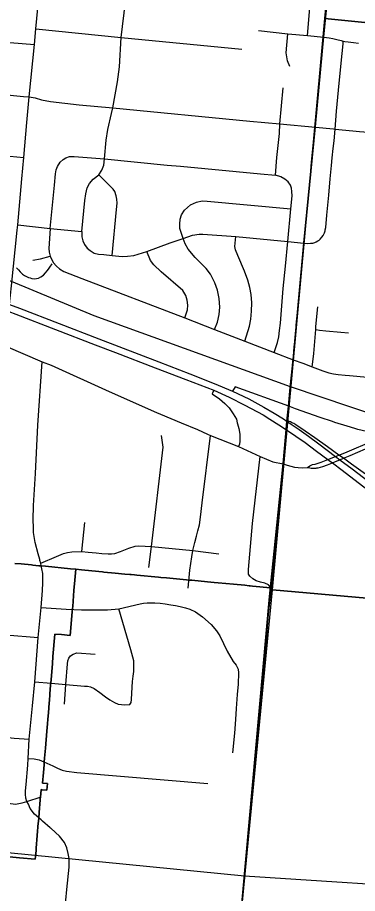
# Model space of a CAD drawing. Extents: x 0 to 34, y 0 to 22.
# Drawn here: x 3.348 to 3.952, y 17.888 to 19.445 of the extents above; entities that cross this region are included whole.
import ezdxf

# ---------------------------------------------------------------- set-up
doc = ezdxf.new("R2010")
doc.units = 0
for name, color, linetype in [('GM_X_City_Street', 7, 'Continuous'), ('GM_X_Corporation', 7, 'Continuous'), ('GM_X_County_Road', 7, 'Continuous'), ('GM_X_Interchange_Ramps', 7, 'Continuous'), ('GM_X_Minor_River', 7, 'Continuous'), ('GM_X_Rail_Line', 7, 'Continuous'), ('GM_X_US_Route', 7, 'Continuous')]:
    doc.layers.add(name, color=color, linetype=linetype)

msp = doc.modelspace()

# ---------------------------------------------------------------- linework, layer by layer
at = {"layer": 'GM_X_City_Street'}
for p, q in [((3.6022, 18.7403), (3.6391, 18.7248)), ((3.4624, 18.4963), (3.4675, 18.5474)), ((3.3904, 18.3967), (3.4347, 18.3935)), ((3.3791, 18.2643), (3.4079, 18.2622))]:
    msp.add_line(p, q, dxfattribs=at)
for points in [[(3.3277, 18.8611), (3.331, 18.89), (3.3327, 18.9224), (3.3329, 18.9262), (3.3339, 18.9351), (3.3376, 18.9682), (3.3478, 19.0672), (3.3488, 19.0767), (3.356, 19.1585), (3.3592, 19.1964), (3.3651, 19.2582), (3.3692, 19.3043), (3.3787, 19.3969), (3.381, 19.4248), (3.3867, 19.4863), (3.3919, 19.5563), (3.3987, 19.6298), (3.4082, 19.7262), (3.4116, 19.7731), (3.4212, 19.8714), (3.4299, 19.9958)], [(3.863, 19.4133), (3.868, 19.4691), (3.882, 19.6079), (3.9033, 19.8311)], [(3.4626, 19.0645), (3.4679, 19.1201), (3.4695, 19.1318), (3.4722, 19.1426), (3.4761, 19.1503), (3.4826, 19.1575), (3.4929, 19.1656), (3.4977, 19.1735), (3.5015, 19.1824), (3.5026, 19.1938), (3.5056, 19.2272), (3.5089, 19.2462), (3.515, 19.2745), (3.5175, 19.2845), (3.5258, 19.3306), (3.5292, 19.3571), (3.5323, 19.4096), (3.5398, 19.4727), (3.5412, 19.5007)], [(2.8872, 19.4431), (2.9932, 19.4325), (3.1167, 19.4212), (3.215, 19.411), (3.2902, 19.4041), (3.3787, 19.3969)], [(3.381, 19.4248), (3.5323, 19.4096), (3.7465, 19.3886)], [(3.776, 19.422), (3.8281, 19.4162), (3.863, 19.4133), (3.8919, 19.41)], [(3.8319, 19.3581), (3.8274, 19.368), (3.8251, 19.382), (3.8281, 19.4162)], [(3.8566, 19.0441), (3.8627, 19.0436), (3.8682, 19.0438), (3.8724, 19.0443), (3.8759, 19.0452), (3.8786, 19.0464), (3.8812, 19.0479), (3.8836, 19.0496), (3.8854, 19.0513), (3.8886, 19.0549), (3.8908, 19.0578), (3.892, 19.0599), (3.8932, 19.0625), (3.8937, 19.0642), (3.8942, 19.0659), (3.8946, 19.0677), (3.8954, 19.0719), (3.8977, 19.094), (3.901, 19.1293), (3.9036, 19.1584), (3.9059, 19.1818), (3.9072, 19.1956), (3.9088, 19.2121), (3.9102, 19.2261), (3.912, 19.2467), (3.9149, 19.2787), (3.9195, 19.3283), (3.9245, 19.3812), (3.9262, 19.398), (3.9267, 19.4032)], [(3.8919, 19.41), (3.9015, 19.4089), (3.9082, 19.4077), (3.9155, 19.4059), (3.9227, 19.4041), (3.9267, 19.4032), (3.9293, 19.4026), (3.9354, 19.4016), (3.9446, 19.4005), (3.9538, 19.3996)], [(2.866, 19.3537), (2.9083, 19.3489), (2.9854, 19.3424), (3.1072, 19.3303), (3.2057, 19.3202), (3.2827, 19.3125), (3.3586, 19.3048), (3.3692, 19.3043), (3.3797, 19.3022), (3.391, 19.2987), (3.407, 19.2955), (3.4578, 19.2898), (3.5175, 19.2845), (3.7609, 19.2611), (3.814, 19.256), (3.8771, 19.2501)], [(3.8037, 18.8498), (3.8096, 18.8673), (3.8123, 18.8777), (3.8137, 18.8888), (3.8151, 18.9016), (3.8198, 18.9636), (3.8242, 19.0032), (3.8285, 19.0471), (3.8336, 19.1048), (3.8359, 19.1284), (3.8353, 19.136), (3.8347, 19.1418), (3.8327, 19.1473), (3.8289, 19.1528), (3.8231, 19.1575), (3.8156, 19.1617), (3.8065, 19.1649), (3.8088, 19.1964), (3.8133, 19.239), (3.814, 19.256), (3.8199, 19.3201)], [(3.8771, 19.2501), (3.9095, 19.247), (3.912, 19.2467), (3.9434, 19.2438), (3.9557, 19.2427), (3.9706, 19.2412), (3.9817, 19.2401)], [(2.9574, 19.168), (2.9688, 19.1979), (2.9734, 19.2074), (2.9804, 19.2165), (2.9868, 19.2231), (2.9951, 19.2278), (3.01, 19.2359), (3.035, 19.2339), (3.0493, 19.2326), (3.0704, 19.2285), (3.0955, 19.2231), (3.1103, 19.2198), (3.1948, 19.212), (3.2718, 19.2043), (3.3592, 19.1964)], [(3.4242, 19.1877), (3.4295, 19.1925), (3.4343, 19.1954), (3.4407, 19.198), (3.4489, 19.1983), (3.5026, 19.1938), (3.6139, 19.1829), (3.6378, 19.1808), (3.7796, 19.1671), (3.8065, 19.1649)], [(3.4065, 19.0703), (3.4141, 19.1471), (3.4159, 19.1673), (3.4168, 19.1745), (3.4195, 19.1804), (3.4242, 19.1877)], [(3.5166, 19.0223), (3.5242, 19.1039), (3.525, 19.1149), (3.5248, 19.1222), (3.5235, 19.1284), (3.5208, 19.1357), (3.5179, 19.1402), (3.4929, 19.1656)], [(3.6423, 19.0526), (3.6366, 19.0703), (3.6363, 19.078), (3.6368, 19.0865), (3.6397, 19.0942), (3.6445, 19.1025), (3.6552, 19.1122), (3.6662, 19.1166), (3.676, 19.119), (3.6848, 19.1189), (3.8336, 19.1048)], [(3.3488, 19.0767), (3.4065, 19.0703), (3.4626, 19.0645), (3.4622, 19.0555), (3.4641, 19.0479), (3.4671, 19.0416), (3.4718, 19.0351), (3.477, 19.031), (3.4841, 19.0265), (3.4923, 19.0244), (3.5016, 19.0236), (3.5166, 19.0223), (3.5339, 19.0206), (3.5434, 19.0209), (3.5545, 19.0219), (3.5776, 19.0293), (3.6192, 19.0446), (3.6423, 19.0526), (3.6588, 19.058), (3.6709, 19.0602), (3.6774, 19.0603), (3.7356, 19.0559), (3.8285, 19.0471), (3.8566, 19.0441)], [(3.4065, 19.0703), (3.4038, 19.0345), (3.4043, 19.0283), (3.4062, 19.0208), (3.4117, 19.0098), (3.4172, 19.0032), (3.423, 18.9983), (3.4307, 18.9936), (3.4626, 18.981), (3.6452, 18.9112), (3.698, 18.8907), (3.7517, 18.8698), (3.8037, 18.8498), (3.8379, 18.8369)], [(3.7517, 18.8698), (3.76, 18.8967), (3.7627, 18.9092), (3.7638, 18.9231), (3.7642, 18.938), (3.7629, 18.9526), (3.7609, 18.9654), (3.7573, 18.9782), (3.7512, 18.9943), (3.7395, 19.0221), (3.735, 19.0323), (3.7341, 19.0379), (3.7356, 19.0559)], [(3.698, 18.8907), (3.7031, 18.9035), (3.7061, 18.917), (3.7073, 18.9305), (3.7064, 18.9456), (3.7034, 18.9602), (3.6987, 18.9735), (3.6911, 18.9888), (3.6832, 18.999), (3.6638, 19.0186), (3.651, 19.0334), (3.6458, 19.0429), (3.6423, 19.0526)], [(3.6452, 18.9112), (3.6498, 18.9255), (3.6508, 18.9339), (3.6496, 18.9425), (3.6469, 18.9512), (3.6417, 18.96), (3.6035, 18.9929), (3.5904, 19.0057), (3.5844, 19.0131), (3.5776, 19.0293)], [(3.3753, 19.0141), (3.3893, 19.016), (3.4062, 19.0208)], [(2.8321, 18.9914), (2.8421, 18.9894), (2.8544, 18.9879), (2.8672, 18.9863), (2.8812, 18.9855), (2.893, 18.9859), (2.9159, 18.9918), (2.9377, 18.9993), (2.9543, 19.0021), (2.9767, 19.0017), (2.991, 19.0001), (3.0074, 18.9961), (3.0268, 18.9888), (3.0861, 18.9625), (3.1514, 18.9349), (3.2094, 18.9109), (3.2611, 18.8888), (3.3277, 18.8611), (3.3922, 18.8331), (3.4083, 18.8271), (3.5111, 18.7807), (3.5948, 18.7433), (3.6022, 18.7403)], [(3.8715, 18.8243), (3.8725, 18.833), (3.8741, 18.8478), (3.8777, 18.8903), (3.8782, 18.8953), (3.8797, 18.9139), (3.8812, 18.9311)], [(3.8777, 18.8903), (3.8847, 18.8895), (3.8957, 18.8882), (3.9221, 18.8857), (3.9359, 18.8845)], [(3.8379, 18.8369), (3.855, 18.8307), (3.8715, 18.8243), (3.8903, 18.8171), (3.9009, 18.8138), (3.9093, 18.8118), (3.9178, 18.8104), (3.9301, 18.8093), (3.9375, 18.8086), (3.9443, 18.808), (3.9822, 18.8045)], [(3.3765, 18.5385), (3.3763, 18.5522), (3.3766, 18.5777), (3.3801, 18.6349), (3.3842, 18.7204), (3.3922, 18.8331)], [(3.6391, 18.7248), (3.6677, 18.7128), (3.6854, 18.7048)], [(3.5813, 18.4675), (3.5864, 18.5051), (3.6067, 18.6816), (3.604, 18.7023)], [(3.6513, 18.4312), (3.6545, 18.4632), (3.6578, 18.4864), (3.6597, 18.4977), (3.6633, 18.5121), (3.666, 18.5231), (3.6684, 18.5327), (3.6711, 18.5437), (3.6733, 18.5569), (3.6763, 18.5823), (3.691, 18.7023)], [(3.6854, 18.7048), (3.691, 18.7023), (3.7409, 18.6824), (3.7793, 18.6648), (3.8017, 18.6556), (3.8201, 18.6517)], [(3.7583, 18.4584), (3.7583, 18.4641), (3.7657, 18.5461), (3.7793, 18.6648)], [(3.3881, 18.4801), (3.3876, 18.4818), (3.3851, 18.4917), (3.3794, 18.5122), (3.3766, 18.5297), (3.3765, 18.5385)], [(3.3896, 18.4751), (3.4174, 18.4871), (3.4302, 18.4927), (3.4369, 18.4945), (3.4448, 18.4953), (3.4624, 18.4963), (3.4738, 18.4948), (3.4879, 18.4935), (3.4978, 18.4923), (3.5091, 18.492), (3.5154, 18.4922), (3.521, 18.4928), (3.5314, 18.4961), (3.546, 18.5019), (3.5569, 18.5053), (3.5638, 18.5063), (3.5864, 18.5051), (3.6597, 18.4977), (3.7056, 18.4922)], [(3.3905, 18.4708), (3.3896, 18.4751), (3.3881, 18.4801)], [(3.3848, 18.3434), (3.3904, 18.3967), (3.3925, 18.4266), (3.3935, 18.4402), (3.393, 18.4567), (3.3917, 18.4655), (3.3905, 18.4708)], [(3.7975, 18.4328), (3.7939, 18.4367), (3.7876, 18.4396), (3.7799, 18.4416), (3.7721, 18.4441), (3.766, 18.4478), (3.7608, 18.4525), (3.7583, 18.4561), (3.7583, 18.4584)], [(2.7785, 18.4281), (2.8539, 18.4206), (2.8858, 18.4181), (2.909, 18.4163), (2.9661, 18.4134), (3.0232, 18.4108), (3.0803, 18.4086), (3.169, 18.4046), (3.2206, 18.4022), (3.2347, 18.4015), (3.2432, 18.3999), (3.2536, 18.396), (3.2655, 18.3884), (3.2763, 18.3765), (3.2867, 18.3643), (3.2931, 18.3579), (3.3042, 18.3533), (3.3155, 18.3493), (3.3277, 18.3479), (3.3848, 18.3434)], [(3.4347, 18.3935), (3.4616, 18.3927), (3.4843, 18.3925), (3.5078, 18.3925), (3.5279, 18.3942), (3.5658, 18.4032), (3.5722, 18.4044), (3.5782, 18.405), (3.5846, 18.4051), (3.5923, 18.4047), (3.6013, 18.4042), (3.6102, 18.4028), (3.6202, 18.4013), (3.6288, 18.3999), (3.6372, 18.3984), (3.6463, 18.3961), (3.6541, 18.3935), (3.6643, 18.3886), (3.6765, 18.3801), (3.6922, 18.3665), (3.7014, 18.3553), (3.7075, 18.3464), (3.7203, 18.3188), (3.7313, 18.3009), (3.7364, 18.2939), (3.7403, 18.2869), (3.7409, 18.2807), (3.7399, 18.2601), (3.7382, 18.2418), (3.7367, 18.2172), (3.7355, 18.1973), (3.7333, 18.1734), (3.7301, 18.1385)], [(3.5478, 18.2244), (3.5501, 18.2275), (3.5509, 18.2332), (3.5519, 18.2551), (3.5527, 18.2653), (3.5537, 18.2743), (3.555, 18.283), (3.5548, 18.2945), (3.5546, 18.3019), (3.5496, 18.3213), (3.5279, 18.3942)], [(3.3663, 18.1164), (3.3672, 18.1282), (3.369, 18.1625), (3.3751, 18.2216), (3.3791, 18.2643), (3.3848, 18.3434)], [(3.4315, 18.2247), (3.4343, 18.26), (3.437, 18.2962), (3.4377, 18.3017), (3.4396, 18.3064), (3.4425, 18.3105), (3.4472, 18.3139), (3.4535, 18.3162), (3.4861, 18.3135)], [(3.4079, 18.2622), (3.4343, 18.26), (3.467, 18.2569), (3.4728, 18.2565), (3.478, 18.2556), (3.4846, 18.2525), (3.4942, 18.2458), (3.5046, 18.2376), (3.5122, 18.2323), (3.5202, 18.2277), (3.5267, 18.2247), (3.5387, 18.2236), (3.5478, 18.2244)], [(2.9458, 18.1884), (3.0028, 18.185), (3.0595, 18.1807), (3.1602, 18.1717), (3.2061, 18.1682), (3.2142, 18.1679), (3.2241, 18.1686), (3.2353, 18.1696), (3.2534, 18.1737), (3.2721, 18.1825), (3.282, 18.1897), (3.2912, 18.1795), (3.2997, 18.1727), (3.3082, 18.1692), (3.3161, 18.1672), (3.3423, 18.1641), (3.369, 18.1625)], [(3.3672, 18.1282), (3.3777, 18.1275), (3.3869, 18.1257), (3.3952, 18.1221)], [(3.3952, 18.1221), (3.4107, 18.115), (3.4194, 18.1109), (3.4278, 18.1075), (3.4354, 18.1055), (3.4536, 18.1034), (3.6863, 18.084)], [(3.3651, 18.0521), (3.3632, 18.0576), (3.3623, 18.0647), (3.3625, 18.0708), (3.3634, 18.082), (3.3663, 18.1164)], [(3.069, 18.0266), (3.0754, 18.0526), (3.0794, 18.0597), (3.0851, 18.0633), (3.0922, 18.0664), (3.0989, 18.0659), (3.1521, 18.0628), (3.2774, 18.0526), (3.3318, 18.0486), (3.3448, 18.0473), (3.3568, 18.0495), (3.3651, 18.0521), (3.39, 18.0602)], [(3.3904, 18.019), (3.3786, 18.0294), (3.371, 18.0394), (3.3677, 18.0468), (3.3651, 18.0521)], [(3.4062, 18.0053), (3.3927, 18.0169), (3.3904, 18.019)], [(3.4398, 17.9428), (3.4397, 17.9503), (3.4381, 17.9593), (3.4361, 17.9694), (3.4318, 17.9787), (3.4226, 17.9901), (3.4078, 18.0039), (3.407, 18.0046), (3.4062, 18.0053)], [(3.4111, 17.615), (3.4165, 17.6701), (3.4205, 17.7298), (3.4269, 17.8009), (3.4358, 17.8954), (3.4399, 17.9353), (3.4398, 17.9428)]]:
    msp.add_lwpolyline(points, dxfattribs=at)
at = {"layer": 'GM_X_Corporation'}
for points in [[(4.993, 20.3518), (4.8983, 19.3429), (3.8939, 19.4434), (3.9909, 20.455)], [(3.8939, 19.4434), (4.8983, 19.3429), (4.8059, 18.3389), (3.8011, 18.4277)], [(3.8011, 18.4277), (4.8059, 18.3389), (4.7096, 17.331), (3.7042, 17.4181)]]:
    msp.add_lwpolyline(points, close=True, dxfattribs=at)
for points in [[(3.7175, 17.5485), (3.7956, 18.4163), (3.7972, 18.4333), (3.8199, 18.6522), (3.8255, 18.7127), (3.8265, 18.7276), (3.8296, 18.7546), (3.8325, 18.7875), (3.8377, 18.8374), (3.8564, 19.0446), (3.8769, 19.2506), (3.8916, 19.4105), (3.911, 19.6063)], [(3.911, 19.6063), (3.8916, 19.4105), (3.8769, 19.2506), (3.8564, 19.0446), (3.8377, 18.8374), (3.8325, 18.7875), (3.8296, 18.7546), (3.8265, 18.7276), (3.8255, 18.7127), (3.8199, 18.6522), (3.7972, 18.4333), (3.7956, 18.4163), (3.7175, 17.5485)], [(3.911, 19.6063), (3.8916, 19.4105), (3.8769, 19.2506), (3.8564, 19.0446), (3.8377, 18.8374), (3.8325, 18.7875), (3.8296, 18.7546), (3.8265, 18.7276), (3.8255, 18.7127), (3.8199, 18.6522), (3.7972, 18.4333), (3.7956, 18.4163), (3.7175, 17.5485)], [(3.7175, 17.5485), (3.7956, 18.4163), (3.7972, 18.4333), (3.8199, 18.6522), (3.8255, 18.7127), (3.8265, 18.7276), (3.8296, 18.7546), (3.8325, 18.7875), (3.8377, 18.8374), (3.8564, 19.0446), (3.8769, 19.2506), (3.8916, 19.4105), (3.911, 19.6063)], [(3.3436, 18.475), (3.3548, 18.4739), (3.3733, 18.4721), (3.3754, 18.4719), (3.3862, 18.4709), (3.3908, 18.4705), (3.398, 18.4698), (3.398, 18.4698), (3.4422, 18.4655), (3.4516, 18.4646), (3.4616, 18.4636), (3.4618, 18.4636), (3.4804, 18.4617), (3.4993, 18.4598), (3.5013, 18.4596), (3.5216, 18.4577), (3.5388, 18.4561), (3.5477, 18.4552), (3.5501, 18.455), (3.5558, 18.4545), (3.5602, 18.4541), (3.5984, 18.4505), (3.6028, 18.45), (3.6129, 18.4491), (3.6481, 18.4458), (3.6528, 18.4453), (3.6575, 18.4449), (3.6857, 18.4422), (3.6976, 18.4411), (3.7046, 18.4405), (3.7316, 18.4379), (3.752, 18.436), (3.7598, 18.4353), (3.7614, 18.4351), (3.7655, 18.4347), (3.7976, 18.4317), (3.7995, 18.4315), (3.8186, 18.6352), (3.8201, 18.6516), (3.8212, 18.6632), (3.8241, 18.6938), (3.8266, 18.7203), (3.827, 18.7248), (3.8318, 18.7757), (3.8339, 18.7979), (3.8372, 18.8331), (3.8381, 18.8429), (3.8397, 18.8599), (3.841, 18.8738), (3.8422, 18.8866), (3.8433, 18.8981), (3.8444, 18.9097), (3.8455, 18.9213), (3.8465, 18.9329), (3.8476, 18.9445), (3.8487, 18.956), (3.8498, 18.9676), (3.8509, 18.9792), (3.852, 18.9908), (3.8531, 19.0024), (3.8541, 19.0139), (3.8552, 19.0255), (3.8566, 19.0397), (3.8576, 19.051), (3.859, 19.0652), (3.8601, 19.0774), (3.8613, 19.0897), (3.8624, 19.1019), (3.8636, 19.1142), (3.8647, 19.1265), (3.8664, 19.1441), (3.8683, 19.1648), (3.8705, 19.1877), (3.8754, 19.2405), (3.876, 19.2463), (3.8764, 19.2509), (3.8768, 19.2557), (3.8823, 19.314), (3.8858, 19.351), (3.8882, 19.3765), (3.8896, 19.3912), (3.8911, 19.4064), (3.892, 19.4158), (3.8943, 19.4394), (3.8957, 19.4548)], [(3.323, 17.9548), (3.352, 17.9519), (3.3797, 17.9492), (3.3805, 17.9586), (3.3811, 17.9652), (3.3814, 17.969), (3.3852, 18.014), (3.3853, 18.0155), (3.3866, 18.0308), (3.3867, 18.032), (3.3886, 18.055), (3.3886, 18.0554), (3.3895, 18.0657), (3.3901, 18.0729), (3.3918, 18.0727), (3.4006, 18.072), (3.4006, 18.072), (3.4016, 18.0836), (3.3928, 18.0842), (3.3943, 18.1031), (3.3954, 18.1171), (3.3958, 18.1221), (3.3963, 18.1288), (3.3978, 18.1466), (3.4003, 18.1768), (3.4002, 18.1768), (3.4014, 18.1901), (3.4021, 18.1979), (3.4025, 18.2035), (3.4036, 18.2168), (3.4046, 18.2283), (3.4048, 18.2301), (3.4059, 18.2434), (3.4071, 18.2585), (3.4075, 18.2627), (3.4079, 18.2679), (3.4091, 18.2829), (3.4101, 18.2962), (3.4102, 18.2979), (3.4111, 18.3089), (3.4112, 18.3095), (3.4123, 18.3226), (3.4123, 18.3228), (3.4134, 18.3361), (3.4146, 18.3493), (3.4261, 18.3484), (3.4419, 18.347), (3.4453, 18.3889), (3.4458, 18.3947), (3.4462, 18.3983), (3.4485, 18.4266), (3.45, 18.4453), (3.4505, 18.4519), (3.4516, 18.4646), (3.4422, 18.4655), (3.398, 18.4698), (3.398, 18.4698), (3.3908, 18.4705), (3.3862, 18.4709), (3.3754, 18.4719), (3.3733, 18.4721), (3.3548, 18.4739), (3.3436, 18.475)], [(3.7436, 17.8321), (3.7508, 17.9143), (3.7517, 17.9237), (3.7573, 17.9831), (3.759, 18.0012), (3.7629, 18.0414), (3.7671, 18.0874), (3.7714, 18.1334), (3.7756, 18.1795), (3.7799, 18.2255), (3.7842, 18.2715), (3.7885, 18.3182), (3.7908, 18.3472), (3.7938, 18.3845), (3.797, 18.4108), (3.7995, 18.4315), (3.7976, 18.4317), (3.7655, 18.4347), (3.7614, 18.4351), (3.7598, 18.4353), (3.752, 18.436), (3.7316, 18.4379), (3.7046, 18.4405), (3.6976, 18.4411), (3.6857, 18.4422), (3.6575, 18.4449), (3.6528, 18.4453), (3.6481, 18.4458), (3.6129, 18.4491), (3.6028, 18.45), (3.5984, 18.4505), (3.5602, 18.4541), (3.5558, 18.4545), (3.5501, 18.455), (3.5477, 18.4552), (3.5388, 18.4561), (3.5216, 18.4577), (3.5013, 18.4596), (3.4993, 18.4598), (3.4804, 18.4617), (3.4618, 18.4636), (3.4616, 18.4637), (3.4516, 18.4646), (3.4505, 18.4519), (3.45, 18.4453), (3.4485, 18.4266), (3.4462, 18.3983), (3.4458, 18.3947), (3.4453, 18.3889), (3.4419, 18.347), (3.4261, 18.3484), (3.4146, 18.3493), (3.4134, 18.3361), (3.4123, 18.3228), (3.4123, 18.3226), (3.4112, 18.3095), (3.4111, 18.3089), (3.4102, 18.2979), (3.4101, 18.2962), (3.4091, 18.2829), (3.4079, 18.2679), (3.4075, 18.2627), (3.4071, 18.2585), (3.4059, 18.2434), (3.4048, 18.2301), (3.4046, 18.2283), (3.4036, 18.2168), (3.4025, 18.2035), (3.4021, 18.1979), (3.4014, 18.1901), (3.4003, 18.1768), (3.3978, 18.1466), (3.3963, 18.1288), (3.3958, 18.1221), (3.3954, 18.1171), (3.3943, 18.1031), (3.3928, 18.0842), (3.4016, 18.0836), (3.4006, 18.072), (3.4006, 18.072), (3.3918, 18.0727), (3.3901, 18.0729), (3.3895, 18.0657), (3.3895, 18.0653), (3.3886, 18.0554), (3.3886, 18.055), (3.3867, 18.032), (3.3866, 18.0308), (3.3853, 18.0155), (3.3852, 18.014), (3.3814, 17.969), (3.3811, 17.9652), (3.3805, 17.9586), (3.3797, 17.9492), (3.352, 17.9519), (3.323, 17.9548)]]:
    msp.add_lwpolyline(points, dxfattribs=at)
at = {"layer": 'GM_X_County_Road'}
for points in [[(3.863, 18.6453), (3.8673, 18.6486), (3.8695, 18.6498), (3.872, 18.6505), (3.8765, 18.6515), (3.8875, 18.655), (3.8992, 18.6596), (3.9021, 18.6607), (3.9128, 18.665), (3.9189, 18.6674), (3.9292, 18.6715), (3.9504, 18.6803), (3.9729, 18.6897)], [(3.8796, 18.6445), (3.8821, 18.6449), (3.8906, 18.6472), (3.8988, 18.6499), (3.9073, 18.6535), (3.9131, 18.6559), (3.9206, 18.6591), (3.9269, 18.6617), (3.9389, 18.6668), (3.9798, 18.6847)], [(3.8201, 18.6517), (3.8269, 18.6493), (3.8334, 18.6476), (3.84, 18.6462), (3.8466, 18.6455), (3.8539, 18.6449), (3.863, 18.6453)], [(3.863, 18.6453), (3.8671, 18.6446), (3.8696, 18.6442), (3.8728, 18.6439), (3.8753, 18.6439), (3.8784, 18.6443), (3.8796, 18.6445)]]:
    msp.add_lwpolyline(points, dxfattribs=at)
at = {"layer": 'GM_X_Interchange_Ramps'}
for points in [[(3.8299, 18.7541), (3.7346, 18.7886), (3.7302, 18.7812)], [(3.6966, 18.7828), (3.6939, 18.7761), (3.7069, 18.7674), (3.7161, 18.7592), (3.7243, 18.7511), (3.7313, 18.7408), (3.7368, 18.7315), (3.7384, 18.725)], [(3.9076, 18.7269), (3.8855, 18.7344), (3.8421, 18.7497), (3.8299, 18.7541)], [(3.991, 18.6156), (3.9411, 18.6515), (3.9269, 18.6617), (3.9189, 18.6674), (3.8987, 18.6819), (3.8764, 18.6978), (3.859, 18.7102), (3.8425, 18.721), (3.8386, 18.7233), (3.8354, 18.725), (3.8327, 18.7264), (3.8304, 18.7271), (3.8268, 18.727)], [(3.9678, 18.7092), (3.9524, 18.7131), (3.9474, 18.7145), (3.9333, 18.7186), (3.9114, 18.7256), (3.9076, 18.7269)], [(3.7384, 18.725), (3.739, 18.7228), (3.7411, 18.7147), (3.7428, 18.7044), (3.7428, 18.6935)], [(3.7428, 18.6935), (3.7428, 18.6924), (3.7424, 18.6868), (3.7409, 18.6824)]]:
    msp.add_lwpolyline(points, dxfattribs=at)
at = {"layer": 'GM_X_Minor_River'}
msp.add_lwpolyline([(3.3462, 18.9999), (3.3503, 18.9968), (3.3532, 18.9929), (3.3573, 18.989), (3.3607, 18.9866), (3.3641, 18.9846), (3.3678, 18.983), (3.3708, 18.9822), (3.3739, 18.9813), (3.378, 18.9805), (3.3822, 18.9811), (3.3857, 18.9818), (3.3895, 18.9844), (3.3945, 18.9869), (3.3981, 18.991), (3.4012, 18.9947), (3.4035, 18.9977), (3.4055, 19.0011), (3.4095, 19.0071)], dxfattribs=at)
at = {"layer": 'GM_X_Rail_Line'}
for points in [[(2.3833, 19.343), (2.3956, 19.3385), (2.6723, 19.2279), (2.8419, 19.1664), (3.3369, 18.9764), (3.4836, 18.9155), (3.8326, 18.7891)], [(3.8326, 18.7891), (4.0467, 18.7172), (4.2001, 18.6607), (4.2793, 18.6226), (4.429, 18.5424), (4.6552, 18.4157), (4.8571, 18.2978), (5.4078, 17.9559), (5.6795, 17.7876), (5.8779, 17.6683)], [(2.5292, 18.1968), (2.6752, 18.1476), (2.891, 18.0602), (2.9915, 18.0226), (3.0607, 17.9969), (3.1244, 17.9817), (3.2044, 17.9734), (3.7511, 17.9198)], [(3.7511, 17.9198), (4.1344, 17.8948), (4.7557, 17.8293), (5.2293, 17.7811), (5.5105, 17.7503), (5.6132, 17.7394), (5.6838, 17.7337), (5.7448, 17.7262), (5.7784, 17.7183), (5.819, 17.6983), (5.8779, 17.6683)]]:
    msp.add_lwpolyline(points, dxfattribs=at)
at = {"layer": 'GM_X_US_Route'}
for points in [[(2.7067, 19.1764), (2.7939, 19.1422), (2.8385, 19.1252), (2.8417, 19.124), (2.9415, 19.086), (3.0027, 19.0626), (3.2149, 18.9806), (3.3339, 18.9351), (3.3517, 18.9283), (3.4927, 18.8742), (3.599, 18.8329), (3.6543, 18.8116), (3.6975, 18.7948), (3.7302, 18.7812), (3.7587, 18.7671), (3.7854, 18.7528), (3.8039, 18.742), (3.8204, 18.7319), (3.8268, 18.727)], [(2.837, 19.113), (2.8406, 19.1116), (2.9368, 19.0748), (2.998, 19.0514), (3.2085, 18.9699), (3.3327, 18.9224), (3.3454, 18.9176), (3.4863, 18.8635), (3.5221, 18.8496)], [(3.5221, 18.8496), (3.5926, 18.8222), (3.6474, 18.8019), (3.6966, 18.7828), (3.7239, 18.7705), (3.7521, 18.7562), (3.7844, 18.7388), (3.7963, 18.7315), (3.8124, 18.7211), (3.8257, 18.7122)], [(3.8268, 18.727), (3.8482, 18.713), (3.8648, 18.7011), (3.8832, 18.6873), (3.9128, 18.665), (3.9206, 18.6591), (3.9423, 18.6428), (3.9849, 18.6106)], [(3.8257, 18.7122), (3.8589, 18.6897), (3.8793, 18.6745), (3.8992, 18.6596), (3.9014, 18.6579)], [(3.9014, 18.6579), (3.9073, 18.6535), (3.9245, 18.6405), (3.9606, 18.613), (3.9964, 18.5862), (4.0082, 18.5773)]]:
    msp.add_lwpolyline(points, dxfattribs=at)

doc.saveas('drawing.dxf')
